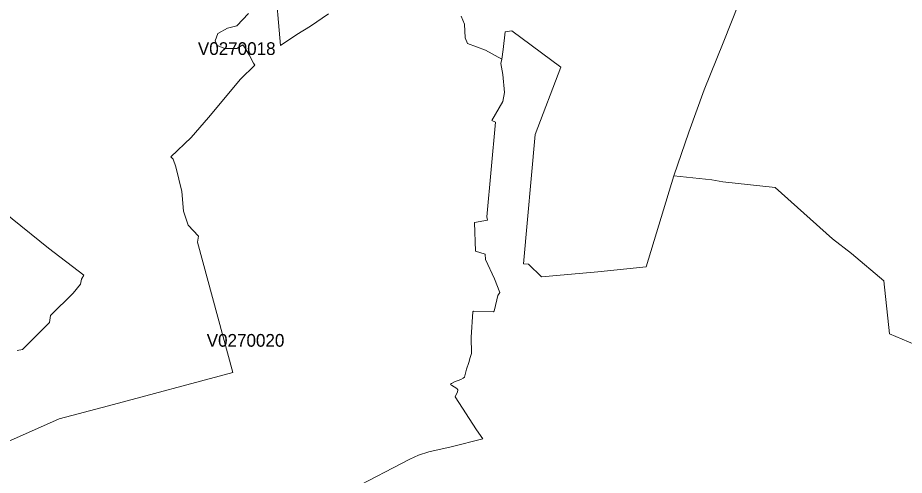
# Model space of a CAD drawing. Extents: x 369010 to 735936, y 6377141 to 6616555.
# Drawn here: x 413706 to 420666, y 6458861 to 6462456 of the extents above; entities that cross this region are included whole.
import ezdxf
from ezdxf.enums import TextEntityAlignment as Align

# ---------------------------------------------------------------- set-up
doc = ezdxf.new("R2010")
doc.units = 0
doc.header["$LTSCALE"] = 40
doc.layers.add('3', color=7, linetype='Continuous', lineweight=13)
doc.layers.add('4', color=7, linetype='Continuous')

msp = doc.modelspace()

# ---------------------------------------------------------------- linework, layer by layer
at = {"layer": '3'}
for points in [[(415724.7, 6462755.21), (415768.56, 6462239.17), (415897.99, 6462323.58), (416005.23, 6462390.94), (416146.24, 6462485.77)], [(416146.24, 6462485.77), (416005.23, 6462390.94), (415897.99, 6462323.58), (415768.56, 6462239.17), (415724.7, 6462755.21)], [(417186.1, 6462468.39), (417213.58, 6462404.84), (417219.37, 6462298.09), (417236.42, 6462254.89), (417377.76, 6462201.27), (417505.36, 6462129.94), (417517.28, 6462205.57), (417533.99, 6462346.25), (417585.63, 6462352.87), (417970.1, 6462069.2), (417767.02, 6461538.59), (417677.15, 6460523.72), (417716.54, 6460521.07), (417819.16, 6460419.29), (418260.56, 6460461), (418638.57, 6460499.89), (418857.2, 6461214.7), (418974.7, 6461557.13), (419095.85, 6461888.63), (419243.98, 6462259.53), (419369.93, 6462577.13)], [(419369.93, 6462577.13), (419243.98, 6462259.53), (419095.85, 6461888.63)], [(415555.89, 6462100.64), (415522.62, 6462164.03), (415490.51, 6462217.16), (415472.64, 6462244.63), (415425.47, 6462213.85), (415332.95, 6462213.68), (415271.39, 6462237.19), (415256.99, 6462275.75), (415277.35, 6462332.02), (415353.15, 6462375.22), (415427.46, 6462392.92), (415517.16, 6462489.58)], [(415517.16, 6462489.58), (415427.46, 6462392.92), (415353.15, 6462375.22), (415277.35, 6462332.02), (415256.99, 6462275.75), (415271.39, 6462237.19), (415332.95, 6462213.68), (415425.47, 6462213.85), (415472.64, 6462244.63), (415490.51, 6462217.16), (415522.62, 6462164.03), (415555.89, 6462100.64), (415566.98, 6462083.6), (415455.43, 6461973.37)], [(416271.2, 6458721.71), (416652.68, 6458919.16), (416783.6, 6458989), (416851.45, 6459019.62), (416934.54, 6459045.11), (417107.65, 6459086.15), (417356.57, 6459147.23), (417308.91, 6459217.23), (417141.25, 6459478.07), (417141.91, 6459484.52), (417158.96, 6459513.98), (417161.61, 6459531.69), (417154.33, 6459542.12), (417110.63, 6459569.1), (417106, 6459573.07), (417104.68, 6459577.04), (417111.3, 6459583.49), (417135.46, 6459595.91), (417185.11, 6459612.95), (417202.82, 6459623.38), (417213.25, 6459633.15), (417229.63, 6459694.71), (417248.66, 6459747.01), (417259.09, 6459786.9), (417268.19, 6459817.68), (417265.71, 6459947.11), (417279.28, 6460146.7), (417283.25, 6460151.34), (417438.99, 6460146.7), (417447.43, 6460151.34), (417467.79, 6460239.55), (417474.58, 6460273.81), (417489.64, 6460297.31), (417448.43, 6460404.56), (417377.43, 6460556.49), (417375.61, 6460598.03), (417301.13, 6460623.02), (417292.69, 6460848.77), (417393.31, 6460865.65), (417388.85, 6460892.47), (417458.19, 6461636.74), (417429.39, 6461649.81), (417514.96, 6461797.28), (417528.03, 6461870.1), (417514.3, 6462009.45), (417498.74, 6462096.67), (417505.36, 6462129.94), (417377.76, 6462201.27), (417236.42, 6462254.89), (417219.37, 6462298.09), (417213.58, 6462404.84), (417186.1, 6462468.39)], [(421431.61, 6458634.66), (421322.71, 6459238.91), (421244.92, 6459667.24), (420983.92, 6459789.88), (420749.57, 6459887.86), (420549.81, 6459973.59), (420505.78, 6460389.33), (420251.4, 6460604.16), (420103.11, 6460718.36), (419652.44, 6461123.01), (419240.84, 6461168.03), (419153.95, 6461182.92), (418857.2, 6461214.7), (418638.57, 6460499.89), (418260.56, 6460461), (417819.16, 6460419.29), (417716.54, 6460521.07), (417677.15, 6460523.72), (417767.02, 6461538.59), (417970.1, 6462069.2), (417585.63, 6462352.87), (417533.99, 6462346.25), (417517.28, 6462205.57), (417505.36, 6462129.94)], [(417505.36, 6462129.94), (417498.74, 6462096.67), (417514.3, 6462009.45), (417528.03, 6461870.1), (417514.96, 6461797.28), (417429.39, 6461649.81), (417458.19, 6461636.74), (417388.85, 6460892.47), (417393.31, 6460865.65), (417292.69, 6460848.77), (417301.13, 6460623.02), (417375.61, 6460598.03), (417377.43, 6460556.49), (417448.43, 6460404.56), (417489.64, 6460297.31), (417474.58, 6460273.81), (417467.79, 6460239.55), (417447.43, 6460151.34), (417438.99, 6460146.7), (417283.25, 6460151.34), (417279.28, 6460146.7), (417265.71, 6459947.11), (417268.19, 6459817.68), (417259.09, 6459786.9), (417248.66, 6459747.01), (417229.63, 6459694.71), (417213.25, 6459633.15), (417202.82, 6459623.38), (417185.11, 6459612.95), (417135.46, 6459595.91), (417111.3, 6459583.49), (417104.68, 6459577.04), (417106, 6459573.07), (417110.63, 6459569.1), (417154.33, 6459542.12), (417161.61, 6459531.69), (417158.96, 6459513.98), (417141.91, 6459484.52), (417141.25, 6459478.07), (417308.91, 6459217.23), (417356.57, 6459147.23), (417107.65, 6459086.15), (416934.54, 6459045.11), (416851.45, 6459019.62), (416783.6, 6458989), (416652.68, 6458919.16), (416271.2, 6458721.71)], [(413626.28, 6459124.22), (414030.77, 6459304.79), (414419.7, 6459407.56), (415393.86, 6459670.22), (415117.47, 6460693.36), (415125.25, 6460739.04), (415043.98, 6460826.26), (415008.73, 6460935.99), (414995, 6461092.23), (414947.99, 6461285.04), (414925.98, 6461344.29), (414906.95, 6461364.65), (415068.15, 6461514.76), (415205.02, 6461673.15), (415455.43, 6461973.37), (415566.98, 6462083.6), (415555.89, 6462100.64)], [(415455.43, 6461973.37), (415205.02, 6461673.15), (415068.15, 6461514.76), (414906.95, 6461364.65), (414925.98, 6461344.29), (414947.99, 6461285.04), (414995, 6461092.23), (415008.73, 6460935.99), (415043.98, 6460826.26), (415125.25, 6460739.04), (415117.47, 6460693.36), (415393.86, 6459670.22), (414419.7, 6459407.56), (414030.77, 6459304.79), (413626.28, 6459124.22), (413597.31, 6459355.93), (413504.96, 6459327.79), (413428.5, 6459318.03), (413381.5, 6459292.7), (413269.62, 6459322.83), (413200.27, 6459314.55), (413185.21, 6459301.48), (413173.62, 6459187.11)], [(419095.85, 6461888.63), (418974.7, 6461557.13), (418857.2, 6461214.7), (419153.95, 6461182.92), (419240.84, 6461168.03), (419652.44, 6461123.01), (420103.11, 6460718.36), (420251.4, 6460604.16), (420505.78, 6460389.33), (420549.81, 6459973.59), (420749.57, 6459887.86)], [(413375.7, 6461106.96), (413947.69, 6460645.7), (414225.24, 6460433.19), (414207.03, 6460403.24), (414199.09, 6460362.03), (414141.66, 6460292.02), (413962.25, 6460117.24), (413956.46, 6460061.14), (413744.61, 6459848.8), (413702.74, 6459842.34)], [(413702.74, 6459842.34), (413744.61, 6459848.8), (413956.46, 6460061.14), (413962.25, 6460117.24), (414141.66, 6460292.02), (414199.09, 6460362.03), (414207.03, 6460403.24), (414225.24, 6460433.19), (413947.69, 6460645.7), (413375.7, 6461106.96)]]:
    msp.add_lwpolyline(points, dxfattribs=at)

# ---------------------------------------------------------------- texts
at = {"layer": '4'}
for s, p in [('V0270018', (415425.47, 6462163.85)), ('V0270020', (415494.64, 6459871.46))]:
    msp.add_text(s, height=100, dxfattribs=at).set_placement(p, align=Align.CENTER)

doc.saveas('drawing.dxf')
